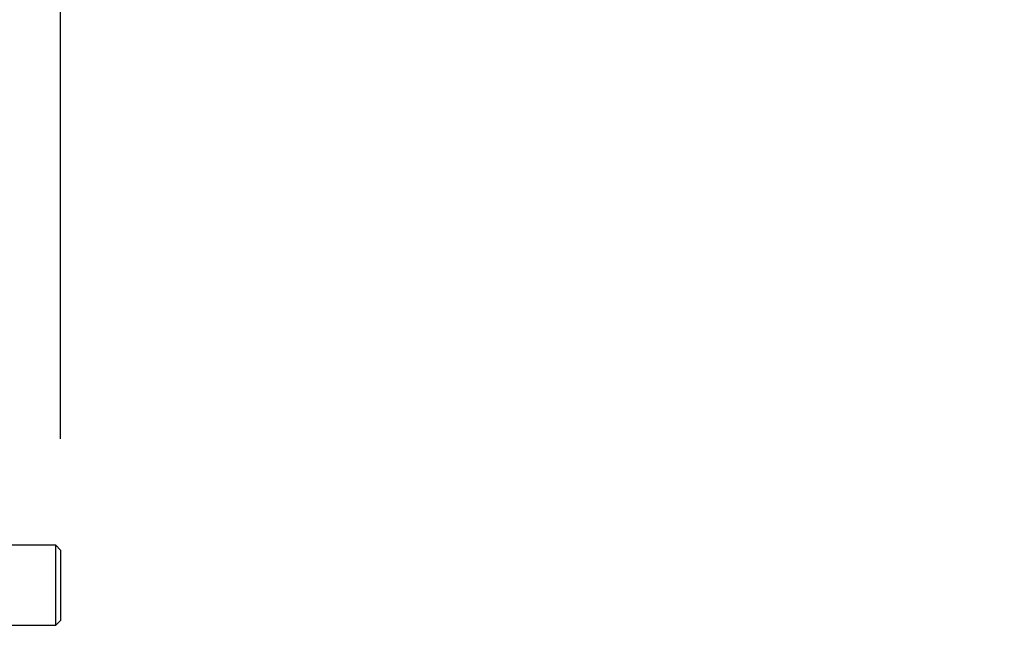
# Model space of a CAD drawing. Header units: inches. Extents: x 170 to 284, y 215 to 248.
# Tile 389 of 656: x 206.91 to 207.325, y 224.911 to 225.166. Entities that reach past the tile are written whole.
import ezdxf

# ---------------------------------------------------------------- set-up
doc = ezdxf.new("R2010")
doc.units = ezdxf.units.IN
doc.header["$LTSCALE"] = 0.25
doc.header["$MEASUREMENT"] = 0
doc.layers.add('ANNOTATIONS', color=1, linetype='Continuous')
doc.layers.add('RH FRONT OF HOOD', color=7, linetype='Continuous')
doc.styles.add('ARIAL', font='arial.ttf', dxfattribs={"height": 0.09375})
doc.dimstyles.new('STANDARD$0', dxfattribs={"dimtxt": 0.09375, "dimasz": 0.09375, "dimexe": 0.03125, "dimexo": 0.046875, "dimgap": 0.09, "dimtad": 0, "dimtih": 1, "dimtoh": 1, "dimdec": 4, "dimzin": 0, "dimdsep": 46, "dimtxsty": 'ARIAL', "dimcen": 0.09, "dimadec": 0, "dimazin": 0, "dimtfac": 1, "dimtdec": 4, "dimtofl": 0, "dimtmove": 0, "dimatfit": 1, "dimfxl": 1, "dimtolj": 1, "dimtzin": 0, "dimarcsym": 0})

# ---------------------------------------------------------------- blocks, each defined once
blk = doc.blocks.new('*D128')
at = {"layer": 'ANNOTATIONS', "color": 0, "lineweight": -2, "transparency": 16777216}
for p, q in [((206.72525, 225.11509), (206.72525, 225.72064)), ((206.92727, 224.98973), (206.92727, 225.72064)), ((206.6315, 225.68939), (206.53775, 225.68939)), ((207.02102, 225.68939), (207.11477, 225.68939))]:
    blk.add_line(p, q, dxfattribs=at)
at = {"layer": 'ANNOTATIONS', "color": 0, "transparency": 16777216}
for points in [[(206.6315, 225.70501), (206.6315, 225.67376), (206.72525, 225.68939)], [(207.02102, 225.70501), (207.02102, 225.67376), (206.92727, 225.68939)]]:
    blk.add_solid(points, dxfattribs=at)
at = {"layer": 'defpoints', "color": 0, "transparency": 16777216}
for p in [(206.92727, 225.68939), (206.72525, 225.06822), (206.92727, 224.94285)]:
    blk.add_point(p, dxfattribs=at)
at = {"layer": 'ANNOTATIONS', "color": 0, "transparency": 16777216, "insert": (207.25891, 225.68939), "char_height": 0.09375, "attachment_point": 5, "style": 'ARIAL'}
blk.add_mtext('\\A1;6"', dxfattribs=at)

msp = doc.modelspace()

# ---------------------------------------------------------------- linework, layer by layer
at = {"layer": 'RH FRONT OF HOOD'}
for p, q in [((206.92525, 224.94487), (206.80326, 224.94487)), ((206.92727, 224.94285), (206.92525, 224.94487)), ((206.92525, 224.91118), (206.92525, 224.94487)), ((206.92727, 224.94285), (206.92727, 224.9132)), ((206.92525, 224.91118), (206.92727, 224.9132)), ((206.80326, 224.91118), (206.92525, 224.91118))]:
    msp.add_line(p, q, dxfattribs=at)

# ---------------------------------------------------------------- dimensions: what is measured, and where the dimension line sits
at = {"layer": 'ANNOTATIONS'}
dim = msp.add_linear_dim(base=(206.92727, 225.68939), p1=(206.72525, 225.06822), p2=(206.92727, 224.94285), text='6"', dimstyle='STANDARD$0', override={"dimarcsym": 1}, dxfattribs=at)
dim.commit()
dim.dimension.update_dxf_attribs({"geometry": '*D128', "text_midpoint": (207.25891, 225.68939), "dimtype": 160})

doc.saveas('drawing.dxf')
